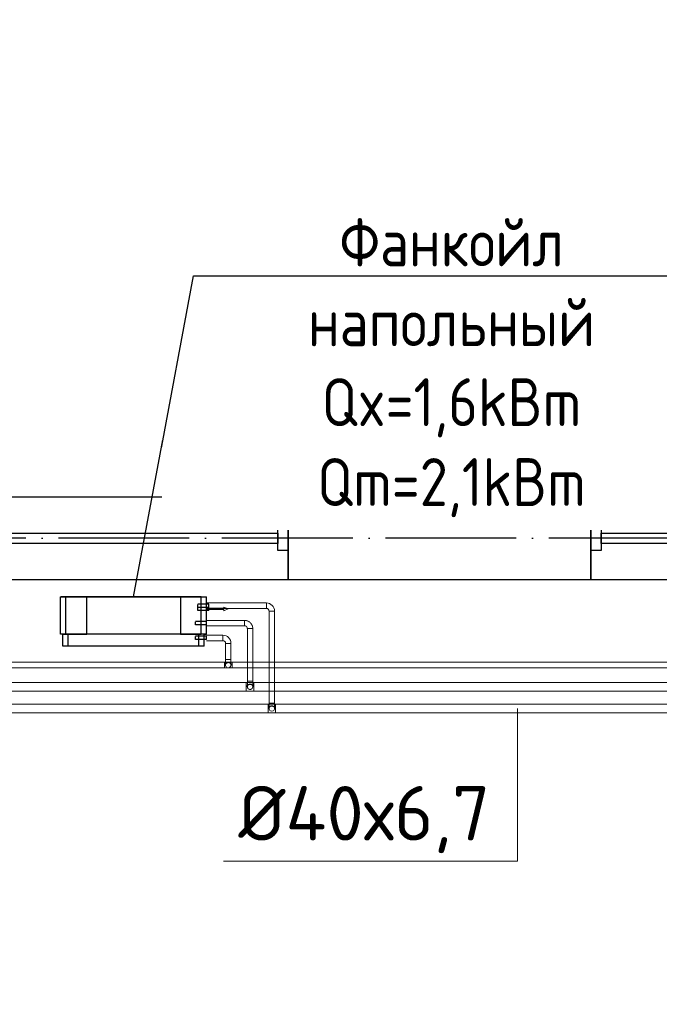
# Model space of a CAD drawing. Header units: millimetres. Extents: x 9824119 to 13672909, y -72394 to 462135.
# Tile 299 of 656: x 10162603 to 10165540, y 21186 to 25706. Entities that reach past the tile are written whole.
import ezdxf
from ezdxf import colors
from ezdxf.entities.mleader import LeaderData, LeaderLine
from ezdxf.math import Vec2, Vec3

# ---------------------------------------------------------------- set-up
doc = ezdxf.new("R2010")
doc.units = ezdxf.units.MM
for name, pattern in [('ACAD_ISO04W100', [30, 24, -3, 0, -3]), ('Hidden', [3, 2, -1]), ('UnderFloor', [7.5, 6, -1.5])]:
    doc.linetypes.add(name, pattern=pattern)
for name, color, linetype in [('1', 7, 'Continuous'), ('MAGI_GENERAL', 7, 'Continuous'), ('PIPE-H1', 7, 'Continuous'), ('PIPE-H1-COMPONENT-', 7, 'Continuous'), ('PIPE-H1-TEXT', 7, 'Continuous')]:
    doc.layers.add(name, color=color, linetype=linetype)
doc.layers.add('Оси', color=1, linetype='ACAD_ISO04W100', lineweight=0)
doc.styles.add('ICOCPEUR', font='isocpeur.ttf')
doc.styles.add('ISO_1.0', font='isocpeur.ttf')
doc.styles.add('ISOCPEUR', font='isocpeui.ttf')
doc.styles.add('СПДС', font='isocpeur.ttf')

# ---------------------------------------------------------------- blocks, each defined once
blk = doc.blocks.new('A$C20AA0F24')
at = {"color": 5}
for points in [[(-1878, 241.4), (-458, 241.4), (-458, 621.4), (-1878, 621.4)], [(-1830.5, 375.9), (-1830.5, 486.9), (-1878, 486.9), (-1878, 375.9)], [(-505.5, 407.7), (-505.5, 455.2), (-1830.5, 455.2), (-1830.5, 407.7)], [(-458, 375.9), (-458, 486.9), (-505.5, 486.9), (-505.5, 375.9)]]:
    blk.add_lwpolyline(points, close=True, dxfattribs=at)
blk = doc.blocks.new('вамвамамавмвмммм')
at = {"color": 253, "lineweight": 25}
blk.add_lwpolyline([(1581254.5, 1386564.6), (1579864.5, 1386564.6), (1579864.5, 1386944.6), (1581254.5, 1386944.6)], close=True, dxfattribs=at)
at = {"layer": 'Оси', "color": 18, "lineweight": 25, "ltscale": 25, "true_color": 0x000000}
blk.add_line((1608664.5, 1386754.6), (1571167, 1386754.6), dxfattribs=at)
at = {"color": 253, "lineweight": 25, "xscale": -1}
for p in [(1577986.5, 1386323.2), (1580796.5, 1386323.2)]:
    blk.add_blockref('A$C20AA0F24', p, dxfattribs=at)
blk = doc.blocks.new('_None')
blk = doc.blocks.new('*U3583')
at = {"layer": 'PIPE-H1-TEXT', "color": 7, "linetype": 'Continuous', "lineweight": 15}
for p, q in [((10164888.1, 22543.6, 12.5), (10164888.1, 21843.6, 12.5)), ((10164888.1, 21843.6, 12.5), (10163538.5, 21843.6, 12.5))]:
    blk.add_line(p, q, dxfattribs=at)
at = {"layer": 'PIPE-H1-TEXT', "color": 1, "linetype": 'Continuous', "lineweight": 15, "style": 'ICOCPEUR'}
blk.add_text('%%c40х6,7', height=250, dxfattribs=at).set_placement((10163607, 21937.8, 12.5))
blk = doc.blocks.new('*U3710')
at = {"layer": 'PIPE-H1', "color": 82, "linetype": 'Continuous', "lineweight": 20}
for p, q in [((10163543.3, 22755.8, 12.5), (10163578.3, 22755.8, 12.5)), ((10163543.3, 22730.8, 12.5), (10163578.3, 22730.8, 12.5))]:
    blk.add_line(p, q, dxfattribs=at)
at = {"layer": 'PIPE-H1', "color": 82, "linetype": 'Continuous', "lineweight": 20, "extrusion": (1, 0, 0)}
for centre in [(10163543.3, 22743.3, 12.5), (10163578.3, 22743.3, 12.5)]:
    blk.add_ellipse(centre, major_axis=(0, 12.5), ratio=1, start_param=0, end_param=3.141593, dxfattribs=at)
blk = doc.blocks.new('*U3711')
at = {"layer": 'PIPE-H1', "color": 82, "linetype": 'Continuous', "lineweight": 20}
for p, q in [((10163543.3, 22755.8, 12.5), (10157760.1, 22755.8, 12.5)), ((10163543.3, 22730.8, 12.5), (10157760.1, 22730.8, 12.5))]:
    blk.add_line(p, q, dxfattribs=at)
blk = doc.blocks.new('*U3712')
at = {"layer": 'PIPE-H1', "color": 7, "linetype": 'Continuous', "lineweight": -3}
for p, q in [((10163560.8, 22743.3, 285), (10163560.8, 22743.3, 284)), ((10163560.8, 22743.3, 35), (10163560.8, 22743.3, 34))]:
    blk.add_line(p, q, dxfattribs=at)
blk = doc.blocks.new('*U3713')
at = {"layer": 'PIPE-H1', "color": 82, "linetype": 'Continuous', "lineweight": 20, "extrusion": (0, 1, 0)}
blk.add_ellipse((10163560.8, 22768.3, 560), major_axis=(-12.5, 0), ratio=1, start_param=0, end_param=3.141593, dxfattribs=at)
at = {"layer": 'PIPE-H1', "color": 82, "linetype": 'Continuous', "lineweight": 20, "extrusion": (1, 0, 0)}
for centre in [(10163548.3, 22768.3, 535), (10163573.3, 22768.3, 535)]:
    blk.add_ellipse(centre, major_axis=(0, 0, 25), ratio=1, start_param=0, end_param=1.570796, dxfattribs=at)
at = {"layer": 'PIPE-H1', "color": 1, "linetype": 'UnderFloor', "lineweight": -3, "extrusion": (0, 0, -1)}
blk.add_ellipse((10163560.8, 22743.3, 535), major_axis=(-12.5, 0), ratio=1, start_param=0, end_param=3.141593, dxfattribs=at)
at = {"layer": 'PIPE-H1', "color": 82, "linetype": 'Continuous', "lineweight": 20, "extrusion": (0, 0, -1)}
blk.add_ellipse((10163560.8, 22743.3, 535), major_axis=(12.5, 0), ratio=1, start_param=0, end_param=3.141593, dxfattribs=at)
blk = doc.blocks.new('*U3714')
at = {"layer": 'PIPE-H1', "color": 82, "linetype": 'Continuous', "lineweight": 20}
for p, q in [((10163548.3, 22842.6, 560), (10163548.3, 22768.3, 560)), ((10163573.3, 22842.6, 560), (10163573.3, 22768.3, 560))]:
    blk.add_line(p, q, dxfattribs=at)
blk = doc.blocks.new('*U3715')
at = {"layer": 'PIPE-H1', "color": 82, "linetype": 'Continuous', "lineweight": 20}
for major_axis in [(37.5, 0), (12.5, 0)]:
    blk.add_ellipse((10163535.8, 22842.6, 560), major_axis=major_axis, ratio=1, start_param=0, end_param=1.570796, dxfattribs=at)
at = {"layer": 'PIPE-H1', "color": 82, "linetype": 'Continuous', "lineweight": 20, "extrusion": (-1, 0, 0)}
blk.add_ellipse((10163535.8, 22867.6, 560), major_axis=(0, -12.5), ratio=1, start_param=0, end_param=3.141593, dxfattribs=at)
at = {"layer": 'PIPE-H1', "color": 82, "linetype": 'Continuous', "lineweight": 20, "extrusion": (0, -1, 0)}
blk.add_ellipse((10163560.8, 22842.6, 560), major_axis=(12.5, 0), ratio=1, start_param=0, end_param=3.141593, dxfattribs=at)
blk = doc.blocks.new('*U3716')
at = {"layer": 'PIPE-H1', "color": 82, "linetype": 'Continuous', "lineweight": 20}
for p, q in [((10163460.8, 22880.1, 560), (10163535.8, 22880.1, 560)), ((10163460.8, 22855.1, 560), (10163535.8, 22855.1, 560))]:
    blk.add_line(p, q, dxfattribs=at)
blk = doc.blocks.new('*U3718')
at = {"layer": 'PIPE-H1', "color": 82, "linetype": 'Continuous', "lineweight": 20}
for p, q in [((10166353.3, 22755.8, 12.5), (10163578.3, 22755.8, 12.5)), ((10166353.3, 22730.8, 12.5), (10163578.3, 22730.8, 12.5))]:
    blk.add_line(p, q, dxfattribs=at)
blk = doc.blocks.new('*U3887')
at = {"layer": 'PIPE-H1', "color": 5, "linetype": 'Hidden', "lineweight": 20}
for p, q in [((10166453.3, 22663.6, 12.5), (10163678.3, 22663.6, 12.5)), ((10166453.3, 22623.6, 12.5), (10163678.3, 22623.6, 12.5))]:
    blk.add_line(p, q, dxfattribs=at)
blk = doc.blocks.new('*U3894')
at = {"layer": 'PIPE-H1', "color": 1, "linetype": 'Continuous', "lineweight": 20}
for p, q in [((10166553.3, 22563.6, 12.5), (10163778.3, 22563.6, 12.5)), ((10166553.3, 22523.6, 12.5), (10163778.3, 22523.6, 12.5))]:
    blk.add_line(p, q, dxfattribs=at)
blk = doc.blocks.new('*U3900')
at = {"layer": 'PIPE-H1', "color": 5, "linetype": 'Hidden', "lineweight": 20}
for p, q in [((10163643.3, 22663.6, 12.5), (10163678.3, 22663.6, 12.5)), ((10163643.3, 22623.6, 12.5), (10163678.3, 22623.6, 12.5))]:
    blk.add_line(p, q, dxfattribs=at)
at = {"layer": 'PIPE-H1', "color": 5, "linetype": 'Hidden', "lineweight": 20, "extrusion": (1, 0, 0)}
for centre in [(10163643.3, 22643.6, 12.5), (10163678.3, 22643.6, 12.5)]:
    blk.add_ellipse(centre, major_axis=(0, 20), ratio=1, start_param=0, end_param=3.141593, dxfattribs=at)
blk = doc.blocks.new('*U3901')
at = {"layer": 'PIPE-H1', "color": 5, "linetype": 'Hidden', "lineweight": 20}
for p, q in [((10163643.3, 22663.6, 12.5), (10158224, 22663.6, 12.5)), ((10163643.3, 22623.6, 12.5), (10158224, 22623.6, 12.5))]:
    blk.add_line(p, q, dxfattribs=at)
blk = doc.blocks.new('*U3902')
at = {"layer": 'PIPE-H1', "color": 7, "linetype": 'Continuous', "lineweight": -3}
for p, q in [((10163660.8, 22643.6, 300), (10163660.8, 22643.6, 299)), ((10163660.8, 22643.6, 50), (10163660.8, 22643.6, 49))]:
    blk.add_line(p, q, dxfattribs=at)
blk = doc.blocks.new('*U3903')
at = {"layer": 'PIPE-H1', "color": 5, "linetype": 'Hidden', "lineweight": 20, "extrusion": (0, 1, 0)}
blk.add_ellipse((10163660.8, 22668.6, 575), major_axis=(-12.5, 0), ratio=1, start_param=0, end_param=3.141593, dxfattribs=at)
at = {"layer": 'PIPE-H1', "color": 5, "linetype": 'Hidden', "lineweight": 20, "extrusion": (1, 0, 0)}
for centre in [(10163648.3, 22668.6, 550), (10163673.3, 22668.6, 550)]:
    blk.add_ellipse(centre, major_axis=(0, 0, 25), ratio=1, start_param=0, end_param=1.570796, dxfattribs=at)
at = {"layer": 'PIPE-H1', "color": 1, "linetype": 'UnderFloor', "lineweight": -3, "extrusion": (0, 0, -1)}
blk.add_ellipse((10163660.8, 22643.6, 550), major_axis=(-12.5, 0), ratio=1, start_param=0, end_param=3.141593, dxfattribs=at)
at = {"layer": 'PIPE-H1', "color": 5, "linetype": 'Hidden', "lineweight": 20, "extrusion": (0, 0, -1)}
blk.add_ellipse((10163660.8, 22643.6, 550), major_axis=(12.5, 0), ratio=1, start_param=0, end_param=3.141593, dxfattribs=at)
blk = doc.blocks.new('*U3904')
at = {"layer": 'PIPE-H1', "color": 5, "linetype": 'Hidden', "lineweight": 20}
for p, q in [((10163648.3, 22910.6, 575), (10163648.3, 22668.6, 575)), ((10163673.3, 22910.6, 575), (10163673.3, 22668.6, 575))]:
    blk.add_line(p, q, dxfattribs=at)
blk = doc.blocks.new('*U3905')
at = {"layer": 'PIPE-H1', "color": 5, "linetype": 'Hidden', "lineweight": 20}
for major_axis in [(37.5, 0), (12.5, 0)]:
    blk.add_ellipse((10163635.8, 22910.6, 575), major_axis=major_axis, ratio=1, start_param=0, end_param=1.570796, dxfattribs=at)
at = {"layer": 'PIPE-H1', "color": 5, "linetype": 'Hidden', "lineweight": 20, "extrusion": (-1, 0, 0)}
blk.add_ellipse((10163635.8, 22935.6, 575), major_axis=(0, -12.5), ratio=1, start_param=0, end_param=3.141593, dxfattribs=at)
at = {"layer": 'PIPE-H1', "color": 5, "linetype": 'Hidden', "lineweight": 20, "extrusion": (0, -1, 0)}
blk.add_ellipse((10163660.8, 22910.6, 575), major_axis=(12.5, 0), ratio=1, start_param=0, end_param=3.141593, dxfattribs=at)
blk = doc.blocks.new('*U3906')
at = {"layer": 'PIPE-H1', "color": 5, "linetype": 'Hidden', "lineweight": 20}
for p, q in [((10163460.8, 22948.1, 575), (10163635.8, 22948.1, 575)), ((10163460.8, 22923.1, 575), (10163635.8, 22923.1, 575))]:
    blk.add_line(p, q, dxfattribs=at)
blk = doc.blocks.new('*U3907')
at = {"layer": 'PIPE-H1', "color": 1, "linetype": 'Continuous', "lineweight": 20}
for p, q in [((10163743.3, 22563.6, 12.5), (10163778.3, 22563.6, 12.5)), ((10163743.3, 22523.6, 12.5), (10163778.3, 22523.6, 12.5))]:
    blk.add_line(p, q, dxfattribs=at)
at = {"layer": 'PIPE-H1', "color": 1, "linetype": 'Continuous', "lineweight": 20, "extrusion": (1, 0, 0)}
for centre in [(10163743.3, 22543.6, 12.5), (10163778.3, 22543.6, 12.5)]:
    blk.add_ellipse(centre, major_axis=(0, 20), ratio=1, start_param=0, end_param=3.141593, dxfattribs=at)
blk = doc.blocks.new('*U3908')
at = {"layer": 'PIPE-H1', "color": 1, "linetype": 'Continuous', "lineweight": 20}
for p, q in [((10163743.3, 22563.6, 12.5), (10159310, 22563.6, 12.5)), ((10163743.3, 22523.6, 12.5), (10159310, 22523.6, 12.5))]:
    blk.add_line(p, q, dxfattribs=at)
blk = doc.blocks.new('*U3909')
at = {"layer": 'PIPE-H1', "color": 7, "linetype": 'Continuous', "lineweight": -3}
blk.add_line((10163760.8, 22543.6, 146), (10163760.8, 22543.6, 145), dxfattribs=at)
blk = doc.blocks.new('*U3910')
at = {"layer": 'PIPE-H1', "color": 1, "linetype": 'Continuous', "lineweight": 20, "extrusion": (0, 1, 0)}
blk.add_ellipse((10163760.8, 22568.6, 421), major_axis=(-12.5, 0), ratio=1, start_param=0, end_param=3.141593, dxfattribs=at)
at = {"layer": 'PIPE-H1', "color": 1, "linetype": 'Continuous', "lineweight": 20, "extrusion": (1, 0, 0)}
for centre in [(10163748.3, 22568.6, 396), (10163773.3, 22568.6, 396)]:
    blk.add_ellipse(centre, major_axis=(0, 0, 25), ratio=1, start_param=0, end_param=1.570796, dxfattribs=at)
at = {"layer": 'PIPE-H1', "color": 1, "linetype": 'UnderFloor', "lineweight": -3, "extrusion": (0, 0, -1)}
blk.add_ellipse((10163760.8, 22543.6, 396), major_axis=(-12.5, 0), ratio=1, start_param=0, end_param=3.141593, dxfattribs=at)
at = {"layer": 'PIPE-H1', "color": 1, "linetype": 'Continuous', "lineweight": 20, "extrusion": (0, 0, -1)}
blk.add_ellipse((10163760.8, 22543.6, 396), major_axis=(12.5, 0), ratio=1, start_param=0, end_param=3.141593, dxfattribs=at)
blk = doc.blocks.new('*U3911')
at = {"layer": 'PIPE-H1', "color": 1, "linetype": 'Continuous', "lineweight": 20}
for p, q in [((10163748.3, 22990.6, 421), (10163748.3, 22568.6, 421)), ((10163773.3, 22990.6, 421), (10163773.3, 22568.6, 421))]:
    blk.add_line(p, q, dxfattribs=at)
blk = doc.blocks.new('*U3912')
at = {"layer": 'PIPE-H1', "color": 1, "linetype": 'Continuous', "lineweight": 20}
for major_axis in [(37.5, 0), (12.5, 0)]:
    blk.add_ellipse((10163735.8, 22990.6, 421), major_axis=major_axis, ratio=1, start_param=0, end_param=1.570796, dxfattribs=at)
at = {"layer": 'PIPE-H1', "color": 1, "linetype": 'Continuous', "lineweight": 20, "extrusion": (-1, 0, 0)}
blk.add_ellipse((10163735.8, 23015.6, 421), major_axis=(0, -12.5), ratio=1, start_param=0, end_param=3.141593, dxfattribs=at)
at = {"layer": 'PIPE-H1', "color": 1, "linetype": 'Continuous', "lineweight": 20, "extrusion": (0, -1, 0)}
blk.add_ellipse((10163760.8, 22990.6, 421), major_axis=(12.5, 0), ratio=1, start_param=0, end_param=3.141593, dxfattribs=at)
blk = doc.blocks.new('*U3913')
at = {"layer": 'PIPE-H1', "color": 1, "linetype": 'Continuous', "lineweight": 20}
for p, q in [((10163460.8, 23028.1, 421), (10163735.8, 23028.1, 421)), ((10163460.8, 23003.1, 421), (10163735.8, 23003.1, 421))]:
    blk.add_line(p, q, dxfattribs=at)
blk = doc.blocks.new('*U4105')
at = {"layer": 'PIPE-H1-COMPONENT-', "color": 7, "linetype": 'Continuous', "lineweight": -3}
blk.add_line((10163460.8, 23015.6, 421), (10163460.8, 23015.6, 420), dxfattribs=at)
blk = doc.blocks.new('*U4106')
at = {"layer": 'PIPE-H1-COMPONENT-', "color": 11, "linetype": 'Continuous', "lineweight": 20}
for p, q in [((10163560.8, 23000.6, 360), (10163540.8, 23009.6, 360)), ((10163540.8, 23009.6, 360), (10163540.8, 23003.6, 360)), ((10163540.8, 23003.6, 360), (10163460.8, 23003.6, 360)), ((10163460.8, 23003.6, 360), (10163460.8, 22997.6, 360)), ((10163460.8, 22997.6, 360), (10163540.8, 22997.6, 360)), ((10163540.8, 22991.6, 360), (10163560.8, 23000.6, 360)), ((10163540.8, 22997.6, 360), (10163540.8, 22991.6, 360))]:
    blk.add_line(p, q, dxfattribs=at)
at = {"layer": 'PIPE-H1-COMPONENT-', "color": 11, "linetype": 'Continuous', "lineweight": 20, "extrusion": (1, 0, 0)}
blk.add_circle((23000.6, 360, 10163460.8), 7.5, dxfattribs=at)
blk = doc.blocks.new('*U4107')
at = {"layer": 'MAGI_GENERAL', "color": 1, "linetype": 'UnderFloor', "lineweight": -3}
for p, q in [((10162910.8, 23055.6, 100), (10162790.8, 23055.6, 100)), ((10162790.8, 23055.6, 100), (10162790.8, 23055.6)), ((10163435.8, 23055.6, 100), (10162790.8, 23055.6, 100)), ((10162790.8, 23055.6, 100), (10162790.8, 23055.6, 535.5)), ((10162910.8, 22885.6, 100), (10162910.8, 23055.6, 100)), ((10162910.8, 23055.6, 100), (10162910.8, 23055.6)), ((10163340.8, 23055.6, 100), (10163340.8, 22885.6, 100)), ((10163435.8, 23055.6, 100), (10163340.8, 23055.6, 100)), ((10163340.8, 23055.6, 100), (10163340.8, 23055.6)), ((10163460.8, 22993.1, 100), (10163460.8, 23055.6, 100)), ((10163460.8, 23055.6, 100), (10163460.8, 23055.6)), ((10163460.8, 23055.6, 535.5), (10163460.8, 23055.6, 100)), ((10163460.8, 22993.1, 100), (10163460.8, 23055.6, 100)), ((10163460.8, 23023.1, 421), (10163420.8, 23023.1, 421)), ((10163460.8, 23008.1, 421), (10163420.8, 23008.1, 421)), ((10163460.8, 22993.1, 360), (10163420.8, 22993.1, 360)), ((10163450.4, 22943.1, 575), (10163410.8, 22943.1, 575)), ((10163450.4, 22928.1, 575), (10163410.8, 22928.1, 575)), ((10163460.8, 22928.1, 100), (10163460.8, 22943.1, 100)), ((10163460.8, 22928.1, 535.5), (10163460.8, 22943.1, 535.5)), ((10163460.8, 22928.1, 100), (10163460.8, 22943.1, 100)), ((10162790.8, 22885.6, 100), (10162790.8, 22885.6)), ((10162790.8, 22885.6, 535.5), (10162790.8, 22885.6, 100)), ((10163425.8, 22885.6, 100), (10162800.8, 22885.6, 100)), ((10162800.8, 22885.6, 100), (10162800.8, 22885.6, 535.5)), ((10162800.8, 22885.6, 535.5), (10162815.8, 22885.6, 586.2)), ((10162800.8, 22885.6, 100), (10162910.8, 22885.6, 100)), ((10162800.8, 22885.6, 100), (10162825.8, 22885.6, 100)), ((10162910.8, 22885.6, 100), (10162910.8, 22885.6)), ((10163340.8, 22885.6, 100), (10163425.8, 22885.6, 100)), ((10163340.8, 22885.6, 100), (10163340.8, 22885.6)), ((10163443.6, 22875.1, 560), (10163410.8, 22875.1, 560)), ((10163425.8, 22885.6, 620), (10163435.8, 22885.6, 586.2)), ((10163450.8, 22885.6, 535.5), (10163450.8, 22885.6, 100)), ((10163450.8, 22860.1, 100), (10163450.8, 22885.6, 100)), ((10163450.8, 22885.6, 100), (10163460.8, 22885.6, 100)), ((10163450.8, 22885.6, 100), (10163460.8, 22885.6, 100)), ((10163450.8, 22860.1, 535.5), (10163450.8, 22875.1, 535.5)), ((10163460.8, 22885.6, 100), (10163460.8, 22885.6)), ((10163460.8, 22885.6, 100), (10163460.8, 22885.6, 535.5)), ((10162800.8, 22830.6, 535.5), (10162800.8, 22830.6, 100)), ((10163443.6, 22860.1, 560), (10163410.8, 22860.1, 560)), ((10163450.8, 22830.6, 100), (10163450.8, 22830.6, 535.5))]:
    blk.add_line(p, q, dxfattribs=at)
at = {"layer": 'MAGI_GENERAL', "color": 7, "linetype": 'Continuous', "lineweight": -3}
for p, q in [((10162790.8, 22885.6, 535.5), (10162790.8, 23055.6, 535.5)), ((10162790.8, 23055.6, 535.5), (10162815.8, 23055.6, 630)), ((10162815.8, 22885.6, 630), (10162815.8, 23055.6, 630)), ((10162815.8, 23055.6, 630), (10163435.8, 23055.6, 630)), ((10163435.8, 22885.6, 630), (10163435.8, 23055.6, 630)), ((10163435.8, 23055.6, 630), (10163460.8, 23055.6, 535.5)), ((10163460.8, 22943.1, 535.5), (10163460.8, 23055.6, 535.5)), ((10163470.8, 23023.1, 421), (10163460.8, 23023.1, 421)), ((10163470.8, 23008.1, 421), (10163460.8, 23008.1, 421)), ((10163470.8, 22993.1, 360), (10163460.8, 22993.1, 360)), ((10163460.8, 22943.1, 575), (10163450.4, 22943.1, 575)), ((10163460.8, 22928.1, 575), (10163450.4, 22928.1, 575)), ((10163460.8, 22885.6, 535.5), (10163460.8, 22928.1, 535.5)), ((10162815.8, 22885.6, 630), (10162790.8, 22885.6, 535.5)), ((10162800.8, 22830.6, 535.5), (10162800.8, 22885.6, 535.5)), ((10163435.8, 22885.6, 630), (10162815.8, 22885.6, 630)), ((10162825.8, 22830.6, 620), (10162825.8, 22885.6, 620)), ((10163425.8, 22830.6, 620), (10163425.8, 22885.6, 620)), ((10163460.8, 22885.6, 535.5), (10163435.8, 22885.6, 630)), ((10163460.8, 22875.1, 560), (10163443.6, 22875.1, 560)), ((10163450.8, 22875.1, 535.5), (10163450.8, 22885.6, 535.5)), ((10162825.8, 22830.6, 620), (10162800.8, 22830.6, 535.5)), ((10163425.8, 22830.6, 620), (10162825.8, 22830.6, 620)), ((10163450.8, 22830.6, 535.5), (10163425.8, 22830.6, 620)), ((10163460.8, 22860.1, 560), (10163443.6, 22860.1, 560)), ((10163450.8, 22830.6, 535.5), (10163450.8, 22860.1, 535.5))]:
    blk.add_line(p, q, dxfattribs=at)
at = {"layer": 'MAGI_GENERAL', "color": 1, "linetype": 'UnderFloor', "lineweight": -3, "extrusion": (-1, 0, 0)}
for centre in [(10163420.8, 23015.6, 421), (10163420.8, 23000.6, 360), (10163410.8, 22935.6, 575), (10163410.8, 22867.6, 560)]:
    blk.add_ellipse(centre, major_axis=(0, -7.5), ratio=1, start_param=0, end_param=3.141593, dxfattribs=at)
at = {"layer": 'MAGI_GENERAL', "color": 7, "linetype": 'Continuous', "lineweight": -3, "extrusion": (-1, 0, 0)}
for centre in [(10163470.8, 23015.6, 421), (10163470.8, 23000.6, 360), (10163460.8, 22935.6, 575), (10163460.8, 22867.6, 560)]:
    blk.add_ellipse(centre, major_axis=(0, -7.5), ratio=1, start_param=0, end_param=3.141593, dxfattribs=at)

msp = doc.modelspace()

# ---------------------------------------------------------------- block references
msp.add_blockref('вамвамамавмвмммм', (8583971.2, -1363429.7))
at = {"layer": 'PIPE-H1'}
for name in ['*U3913', '*U3912', '*U3911', '*U3906', '*U3905', '*U3716', '*U3715', '*U3904', '*U3714', '*U3711', '*U3710', '*U3713', '*U3712', '*U3718', '*U3901', '*U3900', '*U3903', '*U3887', '*U3902', '*U3908', '*U3907', '*U3910', '*U3894', '*U3909']:
    msp.add_blockref(name, (0, 0), dxfattribs=at)
at = {"layer": 'PIPE-H1-COMPONENT-'}
for name in ['*U4105', '*U4106']:
    msp.add_blockref(name, (0, 0), dxfattribs=at)
at = {"layer": 'PIPE-H1-TEXT'}
msp.add_blockref('*U3583', (0, 0), dxfattribs=at)

# ---------------------------------------------------------------- next in the draw order: leaders
at = {"color": 5, "lineweight": 25, "ltscale": 15}
ml = msp.add_multileader_mtext('Standard', dxfattribs=at)
ml.set_content('{\\fGOST Common|b0|i0|c204|p34;\\W0.9;\\C256;Фанкойл напольный Qx=1,6kBm Qm=2,1kBm}', color=14, style='СПДС')
ml.set_leader_properties()
ml.set_arrow_properties(name='NONE')
ml.build(insert=Vec2(0, 0))
ml.multileader.update_dxf_attribs({"text_left_attachment_type": 6, "text_right_attachment_type": 6, "dogleg_length": 0.36, "arrow_head_size": 100})
ctx = ml.context
ctx.base_point, ctx.char_height, ctx.arrow_head_size, ctx.plane_origin = Vec3(10163401.3, 24529.4, 630), 220, 100, Vec3(10152914, 37750.5, 630)
ctx.left_attachment, ctx.right_attachment, ctx.text_align_type = 6, 6, 1
notes = []
notes.append((ctx, [(1, (1, 1, 0), (10163401, 24529.4, 630), (1, 0), 0.36, [(1, [(10163125.8, 23055.6, 630)], 0, [])])]))
ctx.mtext.insert, ctx.mtext.width, ctx.mtext.defined_height, ctx.mtext.alignment, ctx.mtext.flow_direction = Vec3(10164585.6, 24793.4, 630), 2438.932, 630, 2, 5
ctx.mtext.has_bg_fill, ctx.mtext.bg_color, ctx.mtext.bg_scale_factor, ctx.mtext.bg_transparency, ctx.mtext.use_window_bg_color = 1, -1027028792, 1.5, 0, 1
for ctx, leaders in notes:
    for number, flags, end, landing, length, lines in leaders:
        leader = LeaderData()
        leader.index, (leader.has_last_leader_line, leader.has_dogleg_vector, leader.attachment_direction) = number, flags
        leader.last_leader_point, leader.dogleg_vector, leader.dogleg_length = Vec3(end), Vec3(landing), length
        for number, points, colour, breaks in lines:
            line = LeaderLine()
            line.index, line.vertices, line.color, line.breaks = number, Vec3.list(points), colors.encode_raw_color(colour), breaks
            leader.lines.append(line)
        ctx.leaders.append(leader)

# ---------------------------------------------------------------- next in the draw order: block references
at = {"layer": 'MAGI_GENERAL'}
msp.add_blockref('*U4107', (0, 0), dxfattribs=at)

# ---------------------------------------------------------------- next in the draw order: texts
at = {"char_height": 300, "attachment_point": 1, "style": 'ISOCPEUR'}
for s, insert, width in [('\\pi13638.10589;{\\fISOCPEUR|b0|i0|c204|p34;\\H1.66667x;\\L\\C7;\\P\\pi10874.35036;\\H1.1x;Общие указания\\l\\P\\pi13638.10589;\\P\\pi-900,l1200,t1200;\\H0.72727x;1.^IПроект выполнен на основании задания заказчика и задания на проектирование архитектурно-строительных чертежей.\\P2.^IПроект соответствует действующим нормам :\\P\\pl900,t900;\\fSymbol|b0|i0|c2|p18;·^I\\fISOCPEUR|b0|i0|c204|p34;КМК 2. 04.05-97* "Отопление, вентиляция и кондиционирование воздуха".\\P\\fSymbol|b0|i0|c2|p18;·^I\\fISOCPEUR|b0|i0|c204|p34;ШНК 2.08.02-09* "Общественные здания и сооружение" \\P\\fSymbol|b0|i0|c2|p18;·^I\\fISOCPEUR|b0|i0|c204|p34;КМК 2.01.01-94 "Климатические и физико-геологические данные для проектирования".\\P\\fSymbol|b0|i0|c2|p18;·^I\\fISOCPEUR|b0|i0|c204|p34;КМК 2.01.04-97* "Строительная теплотехника".\\P\\fSymbol|b0|i0|c2|p18;·^I\\fISOCPEUR|b0|i0|c204|p34;ГОСТ 21.602-2003 "Правила выполнения рабочей документации отопления, вентиляции и кондиционирования".\\P\\fSymbol|b0|i0|c2|p18;·^I\\fISOCPEUR|b0|i0|c204|p34;ШНК \\fISOCPEUR|b0|i0|c186|p34;2.01.02-04\\fISOCPEUR|b0|i0|c204|p34; - \\fISOCPEUR|b0|i0|c186|p34;"\\fISOCPEUR|b0|i0|c204|p34;Пожарная безопасность зданий и сооружений\\fISOCPEUR|b0|i0|c186|p34;"\\fISOCPEUR|b0|i0|c204|p34;;\\P\\pl1200,t1200;3.^I  Расчетные параметры наружного воздуха для проектирования отопления, вентиляции и кондиционирования воздуха приняты по КМК 2.01.01-94.\\P\\pi-300,l300,tz;      Для проектирования отопления, вентиляции и кондиционирования воздуха: \\P\\pl1500,t1500;-^IХолодный  период  года Тн\\fISOCPEUR|b0|i0|c186|p34;=-14.0°C\\fISOCPEUR|b0|i0|c204|p34;; I=-12,4 кДж/кг (Парам. Б);\\P-^IТеплый  период  года Тн=33°C; I=55,7 кДж/кг  (Парам. А);\\P-^IТеплый  период  года Тн=37,5°C; I=65,2 кДж/кг (Парам. Б);\\P-^IСкорость ветра  - V=1,6 м/сек - холодный период;\\P-^IСкорость ветра  - V=1,9 м/сек - теплый  период;\\P-^IПродолжительность отопительного периода  Zот.пер.=129суток;\\P-^IСредняя температура отопительного периода  tот.пер.=2,7°C;\\P-^IБарометрическое давление в районе строительства Рбар=950 Гпа.\\P\\pi600,l0,tz;\\P\\pi11458.1097;\\LТЕПЛОСНАБЖЕНИЕ\\P\\pi13638.10589;\\l\\P\\pi0;\\C0;В качестве источника тепла выбран установленный во дворе здания тепловой насос, рассчитанный на работу в температурном режиме 40–30 °C.^J^JСистема отопления спроектирована как двухтрубная, в ней используются напольный фанкойл.\\P^JОсновным источником тепла является тепловой насос. \\P^JОсновное охлаждение осуществляется с помощью\\Pтепловых насосов. Для отвода конденсата, образующегося в фанкойлах, предусмотрены дренажные трубы. Основные водосточные и обратные трубы выполнены из полипропилена. \\P\\pi600;^JОсновные подающие и обратные трубы выполнены из полипропилена. Слив воды из системы осуществляется через регулировочный узел. Для снижения теплопотерь через трубы выполнены работы по теплоизоляции.\\C7; \\P\\pi12278.10827;\\LОТОПЛЕНИЕ\\l\\P\\pi0;  Для достижения  комфортных условий в зимнее время и компенсации теплопотерь в помещениях установлены \\C0;фанкойл\\C7;ы обеспечивающие в помещениях нормируемую температуру воздуха:\\P\\pi-300,l1500,t1500;-^IКабинет врача +20°C.\\P-^IЗал       +22°C.\\P-^IФизиотерапия     +21°C.\\P\\pi0,l0,tz;   На каждом приборе предусматривается устанавка термостатического клапана и запорного крана. Рекомендуется применить трубопроводы стабильные полипропиленовые. Система теплоснабжения \\C0;фанкойл\\C7;ов двухтрубная с принудительной циркуляцией, горизонтальная. Удаление воздуха осуществляется из воздухоспускных кранов установленных в \\C0;фанкойл\\C7;ах. Все монтажные и наладочные работы проводить в соответствии с нормативными документами и инструкциям фирм-изготовителя.}', (9986122.2, 27067.1), 27276.212), ('{\\fISOCPEUR|b0|i0|c204|p34;\\C7;^I\\A1;\\L\\P\\pi10515.36534;\\H1.33333x;ВЕНТИЛЯЦИЯ\\P\\pi0;\\l^IВ здании предусмотрена приточно-вытяжная вентиляция с естественным и \\Pмеханическим побуждением, для функционально различных и конструктивно раздельных групп \\Pпомещений.   ^I  \\P^IТакже предусматривается естественная вентиляция с удалением и поступлением воздуха через окна и двери.\\P^IУдаление воздуха из помещений производится с помощью вытяжных решеток.\\P^IМатериал воздуховодов - тонколистовая оцинкованная сталь по ГОСТ 14918-80.\\P^IВоздуховоды систем вытяжной вентиляции выполняются класса "Н" (нормально плотный).\\P^IМонтаж систем вентиляции выполнить в соответствии с \\A0;КМК 3.05.01.-9\\A1;7\\P\\A0;\\L\\P\\pi12075.36144;\\P\\pi7995.37164;ПРИМЕЧАНИЯ (ТЕПЛОСНАБЖЕНИЕ)\\P\\pi-900,l900,t900;\\l1.^IЧертеж читать совместно со спецификацией и с другими разделами проекта.\\P2.^IМонтаж оборудования и трубопроводов производить в соответствии с местными \\P\\pi0;действующими нормами и правилами, и требованиями завода-изготовителя оборудования.\\P\\pi-900;3.^IТрубопроводы системы теплоснабжения радиаторов приняты полипропиленовыми.\\P4.^IНа планах и схемах указаны наружный диаметр и толщина стенки полипропиленовых \\P\\pi0;трубопроводов.\\P\\pi-900;5.^IПриборы и трубопроводы нанесены условно.\\P6.^IУклон трубопроводов выполнить согласно схемам в сторону ближайшего вертикального \\P\\pi0;стояка.\\P\\pi-900;7.^IВсе отметки указаны от уровня пола этажа. \\P8.^IКрепить трубу в штробе каждые 2 метра.\\P9.^IТрубопроводы отопления, прокладываемые в полу покрыть трубчатой тепловой изоляцией \\P\\pi0;из вспученного полителена "Isocom" толщиной 9 мм.\\P\\pi-900;10.^IДиаметры запорно-регулирующей арматуры и фильтров соответствуют диаметру \\P\\pi0;трубопроводов, если не указано иное.\\P\\pi3390,l600,tz;\\P\\pi5455.37799,l0;\\LПРИМЕЧАНИЯ (ВЕНТИЛЯЦИЯ И КОНДИЦИОНИРОВАНИЕ)\\l\\P\\pi-900,l900,t900;1.^IВентиляционные системы показаны условно.\\P2.^IЧертеж читать совместно со спецификацией и остальными разделами проекта \\P3.^IВсе неплотности при пересечении инженерными коммуникациями огнестойких стен, \\P\\pi0;перекрытий и перегородок заделать материалами, соответствующими по степени \\Pогнестойкости пересекаемым ограждениям.\\P\\pi-900;4.^IВ сан-узлах двери не оборудованные переточными решетками, предусмотреть с \\P\\pi0;подрезкой дверного полотна, высота щели не менее 20 мм. Если конструкция дверей не \\Pпозволяет предусмотреть щели в нижней части, то необходимо выполнить установку \\Pжалюзийной решетки в нижней половине двери.\\P\\pi-900;5.^IРазместить все приборы для измерения температуры, давления и скорости потока в \\P\\pi0;доступных местах с прямыми секциями труб или воздуховодов наверху или внизу, \\Pсогласно рекомендациям завода изготовителя для точности показаний.\\P\\pi-900;6.^IУстановить расположение диффузоров, отдушин и вентиляционных решеток согласно \\P\\pi0;архитектурным планам потолка, освещения и другим деталям/узлам потолка и \\Pвыполнить незначительные изменения для обеспечения соответствия.\\P\\pi-900;7.^IМонтаж оборудования выполнить в соответствии с местными нормами и правилами, а \\P\\pi0;так же требованиями завода-изготовителя оборудования \\P\\pi-900;8.^IВсе отметки оборудований даны от пола этажа.\\P}', (10015733.6, 26003.4), 24350.724)]:
    msp.add_mtext(s, dxfattribs=dict(at, insert=insert, width=width))
at = {"layer": '1', "lineweight": 20, "ltscale": 50, "char_height": 350, "attachment_point": 1, "style": 'ISO_1.0'}
for s, width, insert in [('\\pi165.49234;Расчетное \\P\\pi331.74234;значение', 2570.985, (10062695.7, 25637.8)), ('\\pi786.44418;Наименование расчетного параметра', 9937.888, (10047177.2, 25279.7))]:
    msp.add_mtext_dynamic_manual_height_columns(s, width=width, gutter_width=1750, heights=[0], dxfattribs=dict(at, insert=insert))

doc.saveas('drawing.dxf')
